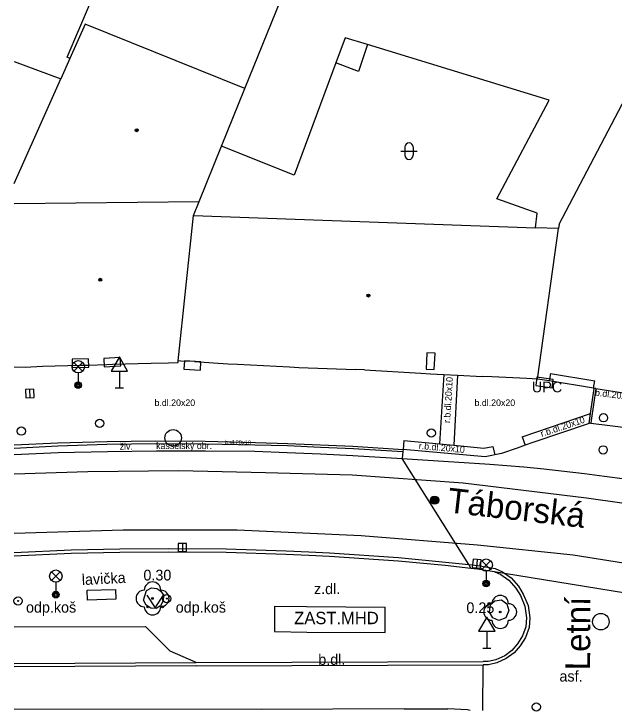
# Model space of a CAD drawing. Extents: x -596229 to -595156, y -1161237 to -1159376.
# Drawn here: x -596228.24 to -596191.86, y -1161235.46 to -1161193.18 of the extents above; entities that cross this region are included whole.
import ezdxf

# ---------------------------------------------------------------- set-up
doc = ezdxf.new("R2010")
doc.units = 0
for name, color, linetype in [('DOP - rozhrani ploch obecne', 7, 'Continuous'), ('Level 22', 7, 'Continuous'), ('Level 24', 7, 'Continuous'), ('Level 25', 7, 'Continuous'), ('Level 27', 7, 'Continuous'), ('Level 28', 7, 'Continuous'), ('Level 31', 7, 'Continuous'), ('Level 33', 7, 'Continuous'), ('Level 34', 7, 'Continuous'), ('Level 36', 7, 'Continuous'), ('Level 39', 7, 'Continuous'), ('Nazvy ulic', 7, 'Continuous'), ('Specificka linie pasportu komunikaci', 7, 'Continuous'), ('TM - budovy zdene_ betonove - NP', 7, 'Continuous'), ('TM - budovy zdene_ betonove - VP', 7, 'Continuous'), ('TM - chodniky - VP', 7, 'Continuous'), ('TM - komunikace - VP', 7, 'Continuous'), ('TM - lavicka', 7, 'Continuous'), ('TM - letecke snimky - pomocna linie', 7, 'Continuous'), ('TM - MHD - osa koleji', 7, 'Continuous'), ('TM - popis objektu', 7, 'Continuous'), ('TM - popis povrchu', 7, 'Continuous'), ('TM - popis zelene', 7, 'Continuous'), ('TM - poznamka', 7, 'Continuous'), ('TM - rozhrani mezi zpev. plochami mezi sebou - VP', 7, 'Continuous'), ('TM - rozhrani ploch obecne - VP', 7, 'Continuous'), ('TM - vstup do budovy - zdene_ betonove', 7, 'Continuous'), ('TM - vstup do budovy - zdene_ betonove  - shora neviditelny', 7, 'Continuous')]:
    doc.layers.add(name, color=color, linetype=linetype)

msp = doc.modelspace()

# ---------------------------------------------------------------- linework, layer by layer
at = {"layer": 'DOP - rozhrani ploch obecne'}
msp.add_lwpolyline([(-596224.85, -1161195.88), (-596225.02, -1161195.8), (-596221.47, -1161187.48)], dxfattribs=at)
at = {"layer": 'Level 22'}
for centre in [(-596219.84, -1161228.63), (-596198.76, -1161229.45)]:
    msp.add_circle(centre, 0.05, dxfattribs=at)
for centre, start, end in [((-596219.84, -1161228.13), 0, 180), ((-596220.34, -1161228.63), 90, 270), ((-596219.34, -1161228.63), 270, 90), ((-596198.76, -1161228.95), 0, 180), ((-596219.84, -1161229.13), 180, 0), ((-596199.26, -1161229.45), 90, 270), ((-596198.26, -1161229.45), 270, 90), ((-596198.76, -1161229.95), 180, 0)]:
    msp.add_arc(centre, 0.5, start, end, dxfattribs=at)
at = {"layer": 'Level 24'}
for points in [[(-596202.757, -1161214.749), (-596202.706, -1161213.75), (-596203.205, -1161213.725), (-596203.256, -1161214.724)], [(-596223.718, -1161214.098), (-596224.718, -1161214.124), (-596224.705, -1161214.624), (-596223.705, -1161214.598)], [(-596221.798, -1161214.024), (-596222.797, -1161214.082), (-596222.767, -1161214.582), (-596221.769, -1161214.523)], [(-596217.933, -1161214.715), (-596216.935, -1161214.782), (-596216.901, -1161214.283), (-596217.899, -1161214.216)], [(-596196.608, -1161215.704), (-596195.619, -1161215.85), (-596195.546, -1161215.356), (-596196.535, -1161215.21)]]:
    msp.add_lwpolyline(points, close=True, dxfattribs=at)
at = {"layer": 'Level 25'}
for centre, radius in [((-596202.74, -1161222.67), 0.25), ((-596202.74, -1161222.67), 0.2), ((-596202.74, -1161222.67), 0.15), ((-596202.74, -1161222.67), 0.1), ((-596202.74, -1161222.67), 0.05), ((-596218.98, -1161228.64), 0.25), ((-596227.99, -1161228.78), 0.25), ((-596227.99, -1161228.78), 0.0303), ((-596218.98, -1161228.64), 0.0303)]:
    msp.add_circle(centre, radius, dxfattribs=at)
at = {"layer": 'Level 27'}
for p, q in [((-596227.292, -1161215.95), (-596227.268, -1161216.45)), ((-596218.03, -1161225.29), (-596218.03, -1161225.79)), ((-596200.156, -1161226.271), (-596200.204, -1161226.769))]:
    msp.add_line(p, q, dxfattribs=at)
for points in [[(-596227.542, -1161215.963), (-596227.517, -1161216.462), (-596227.018, -1161216.437), (-596227.043, -1161215.938)], [(-596218.28, -1161225.29), (-596218.28, -1161225.79), (-596217.78, -1161225.79), (-596217.78, -1161225.29)], [(-596200.404, -1161226.247), (-596200.453, -1161226.744), (-596199.956, -1161226.793), (-596199.907, -1161226.296)]]:
    msp.add_lwpolyline(points, close=True, dxfattribs=at)
for centre in [(-596218.59, -1161218.89), (-596192.66, -1161230.04)]:
    msp.add_circle(centre, 0.5, dxfattribs=at)
at = {"layer": 'Level 28'}
for centre in [(-596223.04, -1161218.01), (-596227.79, -1161218.48), (-596202.94, -1161218.6), (-596192.52, -1161219.62)]:
    msp.add_circle(centre, 0.25, dxfattribs=at)
at = {"layer": 'Level 31'}
for centre in [(-596192.5, -1161217.67), (-596196.57, -1161235.21)]:
    msp.add_circle(centre, 0.25, dxfattribs=at)
at = {"layer": 'Level 33'}
for p, q in [((-596224.605, -1161214.84), (-596224.075, -1161214.31)), ((-596224.605, -1161214.31), (-596224.075, -1161214.84)), ((-596224.34, -1161214.95), (-596224.34, -1161215.7)), ((-596199.875, -1161226.87), (-596199.345, -1161226.34)), ((-596199.875, -1161226.34), (-596199.345, -1161226.87)), ((-596225.965, -1161227.54), (-596225.435, -1161227.01)), ((-596225.965, -1161227.01), (-596225.435, -1161227.54)), ((-596199.61, -1161226.98), (-596199.61, -1161227.73)), ((-596225.7, -1161227.65), (-596225.7, -1161228.4))]:
    msp.add_line(p, q, dxfattribs=at)
for centre, radius in [((-596224.34, -1161214.575), 0.375), ((-596224.34, -1161215.7), 0.2), ((-596224.34, -1161215.7), 0.145), ((-596224.34, -1161215.7), 0.0876), ((-596199.61, -1161226.605), 0.375), ((-596225.7, -1161227.275), 0.375), ((-596199.61, -1161227.73), 0.2), ((-596199.61, -1161227.73), 0.145), ((-596199.61, -1161227.73), 0.0876), ((-596225.7, -1161228.4), 0.2), ((-596225.7, -1161228.4), 0.145), ((-596225.7, -1161228.4), 0.0876)]:
    msp.add_circle(centre, radius, dxfattribs=at)
at = {"layer": 'Level 34'}
for p, q in [((-596221.85, -1161214.842), (-596221.85, -1161215.86)), ((-596222.1, -1161215.86), (-596221.6, -1161215.86)), ((-596199.57, -1161230.622), (-596199.57, -1161231.64)), ((-596199.82, -1161231.64), (-596199.32, -1161231.64))]:
    msp.add_line(p, q, dxfattribs=at)
for points in [[(-596222.35, -1161214.842), (-596221.35, -1161214.842), (-596221.85, -1161213.976)], [(-596200.07, -1161230.622), (-596199.07, -1161230.622), (-596199.57, -1161229.756)]]:
    msp.add_lwpolyline(points, close=True, dxfattribs=at)
at = {"layer": 'Level 36'}
for p, q in [((-596204.536, -1161201.246), (-596204.536, -1161201.746)), ((-596204.036, -1161201.246), (-596204.036, -1161201.746)), ((-596204.786, -1161201.496), (-596203.786, -1161201.496))]:
    msp.add_line(p, q, dxfattribs=at)
msp.add_lwpolyline([(-596220.18, -1161228.44), (-596219.68, -1161229.19), (-596219.18, -1161228.44)], dxfattribs=at)
for centre in [(-596220.13, -1161229.14), (-596219.231, -1161229.14)]:
    msp.add_circle(centre, 0.05, dxfattribs=at)
for centre, start, end in [((-596204.286, -1161201.246), 0, 180), ((-596204.286, -1161201.746), 180, 0)]:
    msp.add_arc(centre, 0.25, start, end, dxfattribs=at)
at = {"layer": 'Level 39'}
for centre, radius in [((-596220.8, -1161200.23), 0.09), ((-596220.8, -1161200.23), 0.0398), ((-596223.01, -1161209.3), 0.09), ((-596223.01, -1161209.3), 0.0398), ((-596206.75, -1161210.26), 0.09), ((-596206.75, -1161210.26), 0.0398)]:
    msp.add_circle(centre, radius, dxfattribs=at)
at = {"layer": 'Specificka linie pasportu komunikaci'}
for points in [[(-596200.67, -1161226.58), (-596204.71, -1161220.14)], [(-596200.54, -1161226.8), (-596200.67, -1161226.58)]]:
    msp.add_lwpolyline(points, dxfattribs=at)
at = {"layer": 'TM - budovy zdene_ betonove - NP'}
for points in [[(-596195.71, -1161214.98), (-596195.79, -1161215.43)], [(-596193.11, -1161215.88), (-596193.03, -1161215.43)]]:
    msp.add_lwpolyline(points, dxfattribs=at)
at = {"layer": 'TM - budovy zdene_ betonove - VP'}
for points in [[(-596214.25, -1161197.7), (-596210.15, -1161187.58)], [(-596223.92, -1161193.79), (-596224.85, -1161195.88)], [(-596214.25, -1161197.7), (-596223.92, -1161193.79)], [(-596208.17, -1161194.63), (-596208.73, -1161196.15)], [(-596206.81, -1161195.04), (-596208.17, -1161194.63)], [(-596195.79, -1161198.4), (-596206.81, -1161195.04)], [(-596228.22, -1161196.052), (-596225.4, -1161197.12)], [(-596224.85, -1161195.88), (-596225.4, -1161197.12)], [(-596208.73, -1161196.15), (-596211.26, -1161202.95)], [(-596228.22, -1161203.454), (-596225.4, -1161197.12)], [(-596195.19, -1161205.92), (-596190.74, -1161197.45)], [(-596215.66, -1161201.2), (-596214.25, -1161197.7)], [(-596198.97, -1161204.4), (-596195.79, -1161198.4)], [(-596217.02, -1161204.56), (-596215.66, -1161201.2)], [(-596211.26, -1161202.95), (-596215.66, -1161201.2)], [(-596228.22, -1161204.684), (-596217.02, -1161204.56)], [(-596217.36, -1161205.4), (-596217.02, -1161204.56)], [(-596196.52, -1161205.27), (-596198.97, -1161204.4)], [(-596218.28, -1161214.22), (-596217.36, -1161205.4)], [(-596217.36, -1161205.4), (-596196.63, -1161206.15)], [(-596196.63, -1161206.15), (-596196.52, -1161205.27)], [(-596195.19, -1161205.92), (-596195.23, -1161206.2)], [(-596195.23, -1161206.2), (-596196.63, -1161206.15)], [(-596196.49, -1161215.33), (-596195.23, -1161206.2)], [(-596222.6, -1161214.44), (-596222.26, -1161214.42), (-596219.93, -1161214.36)], [(-596218.87, -1161214.33), (-596218.29, -1161214.31)], [(-596218.29, -1161214.31), (-596218.28, -1161214.22)], [(-596217.3, -1161214.26), (-596218.12, -1161214.23), (-596218.28, -1161214.22)], [(-596215.27, -1161214.39), (-596214.69, -1161214.42)], [(-596228.22, -1161214.591), (-596227.56, -1161214.6)], [(-596226.51, -1161214.54), (-596224.2, -1161214.48)], [(-596224.2, -1161214.48), (-596223.76, -1161214.48)], [(-596211.54, -1161214.58), (-596210.97, -1161214.62)], [(-596206.99, -1161214.77), (-596207.54, -1161214.74)], [(-596203.58, -1161214.97), (-596202.99, -1161215.01)], [(-596199.27, -1161215.18), (-596199.83, -1161215.16)], [(-596196.49, -1161215.33), (-596197.15, -1161215.28)], [(-596195.79, -1161215.43), (-596196.49, -1161215.33)], [(-596193.11, -1161215.88), (-596195.79, -1161215.43)], [(-596193.06, -1161215.89), (-596193.11, -1161215.88)], [(-596192.96, -1161215.9), (-596193.06, -1161215.89)], [(-596192.96, -1161215.9), (-596186.43, -1161216.92)]]:
    msp.add_lwpolyline(points, dxfattribs=at)
at = {"layer": 'TM - chodniky - VP'}
for points in [[(-596219.58, -1161228.02), (-596219.33, -1161228.18), (-596219.18, -1161228.44), (-596219.19, -1161228.78), (-596219.35, -1161229.07), (-596219.62, -1161229.24), (-596219.95, -1161229.22), (-596220.23, -1161229.04), (-596220.38, -1161228.74), (-596220.2, -1161228.15), (-596219.91, -1161227.99), (-596219.58, -1161228.02)], [(-596198.35, -1161228.95), (-596198.23, -1161229.37), (-596198.41, -1161229.8), (-596198.85, -1161229.96), (-596199.2, -1161229.81), (-596199.42, -1161229.47), (-596199.35, -1161228.99), (-596199.08, -1161228.77), (-596198.68, -1161228.72), (-596198.35, -1161228.95)]]:
    msp.add_lwpolyline(points, dxfattribs=at)
at = {"layer": 'TM - komunikace - VP'}
for points in [[(-596193.36, -1161218.02), (-596196.78, -1161219.17)], [(-596193.26, -1161217.99), (-596193.36, -1161218.02)], [(-596193.26, -1161217.99), (-596188.34, -1161218.61), (-596185.33, -1161219.07), (-596184.36, -1161219.23), (-596179.31, -1161220.02)], [(-596197.73, -1161219.51), (-596198.68, -1161219.83)], [(-596197.25, -1161219.34), (-596197.73, -1161219.51)], [(-596196.78, -1161219.17), (-596197.25, -1161219.34)], [(-596228.22, -1161219.897), (-596225.55, -1161219.77), (-596222.57, -1161219.72)], [(-596222.57, -1161219.72), (-596219.59, -1161219.67), (-596216.62, -1161219.67), (-596213.64, -1161219.7), (-596211.67, -1161219.77), (-596209.65, -1161219.86), (-596207.69, -1161219.96), (-596204.71, -1161220.14)], [(-596204.66, -1161219.71), (-596204.71, -1161220.14)], [(-596204.65, -1161219.6), (-596204.66, -1161219.71)], [(-596199.68, -1161220.04), (-596204.65, -1161219.6)], [(-596199.09, -1161219.92), (-596199.27, -1161219.96)], [(-596198.68, -1161219.83), (-596199.09, -1161219.92)], [(-596199.27, -1161219.96), (-596199.68, -1161220.04)], [(-596224.77, -1161225.89), (-596221.82, -1161225.83), (-596218.89, -1161225.81), (-596215.37, -1161225.83), (-596211.75, -1161225.95), (-596210.37, -1161226.01), (-596209.11, -1161226.07), (-596204.94, -1161226.34), (-596202.09, -1161226.62), (-596200.54, -1161226.8)], [(-596228.22, -1161226.048), (-596224.77, -1161225.89)], [(-596200.54, -1161226.8), (-596200.14, -1161226.84)], [(-596200.14, -1161226.84), (-596199.12, -1161227)], [(-596199.12, -1161227), (-596198.73, -1161227.18), (-596198.23, -1161227.53), (-596197.81, -1161228), (-596197.54, -1161228.46), (-596197.26, -1161229.1), (-596197.17, -1161229.81), (-596197.21, -1161230.35), (-596197.4, -1161230.9), (-596197.71, -1161231.38), (-596198.05, -1161231.78), (-596198.49, -1161232.11), (-596199.02, -1161232.35), (-596199.5, -1161232.45), (-596199.79, -1161232.45)], [(-596228.22, -1161230.357), (-596220.26, -1161230.33)], [(-596217.19, -1161232.51), (-596218.76, -1161231.83), (-596220.26, -1161230.33)], [(-596217.19, -1161232.51), (-596199.79, -1161232.45)]]:
    msp.add_lwpolyline(points, dxfattribs=at)
at = {"layer": 'TM - lavicka'}
msp.add_lwpolyline([(-596223.8, -1161228.13), (-596222.08, -1161228.08), (-596222.06, -1161228.68), (-596223.78, -1161228.73), (-596223.8, -1161228.13)], dxfattribs=at)
at = {"layer": 'TM - letecke snimky - pomocna linie'}
msp.add_lwpolyline([(-596204.71, -1161220.14), (-596199.38, -1161220.48), (-596197.32, -1161220.64), (-596196.11, -1161220.77), (-596194.89, -1161220.91), (-596193.66, -1161221.06), (-596192.44, -1161221.21), (-596191.21, -1161221.38), (-596189.99, -1161221.55), (-596188.77, -1161221.72), (-596187.55, -1161221.91), (-596186.36, -1161222.1), (-596185.11, -1161222.31), (-596183.9, -1161222.52), (-596182.68, -1161222.74), (-596181.47, -1161222.95), (-596180.26, -1161223.19), (-596179.04, -1161223.44), (-596177.84, -1161223.69), (-596176.63, -1161223.93), (-596176.36, -1161223.99), (-596169.21, -1161225.34), (-596158.03, -1161227.46), (-596155.93, -1161227.86)], dxfattribs=at)
at = {"layer": 'TM - MHD - osa koleji'}
for points in [[(-596178.87, -1161225.02), (-596187.25, -1161223.44), (-596193.53, -1161222.54), (-596201, -1161221.64), (-596207.73, -1161221.15), (-596212.98, -1161221.01), (-596218.24, -1161220.88), (-596223.76, -1161220.95), (-596228.22, -1161221.098)], [(-596228.22, -1161224.665), (-596221.62, -1161224.47), (-596214.71, -1161224.47), (-596207.18, -1161224.82), (-596200.13, -1161225.37), (-596194.33, -1161225.99), (-596187.34, -1161227.09)]]:
    msp.add_lwpolyline(points, dxfattribs=at)
at = {"layer": 'TM - rozhrani mezi zpev. plochami mezi sebou - VP'}
for points in [[(-596202.17, -1161215.05), (-596202.44, -1161219.26)], [(-596201.36, -1161215.09), (-596201.57, -1161219.34)], [(-596193.29, -1161217.41), (-596193.06, -1161215.89)], [(-596192.96, -1161215.9), (-596193.25, -1161217.83)], [(-596197.43, -1161218.83), (-596193.29, -1161217.41)], [(-596193.36, -1161218.02), (-596193.29, -1161217.41)], [(-596193.25, -1161217.83), (-596193.26, -1161217.99)], [(-596228.22, -1161219.306), (-596225.57, -1161219.2), (-596222.58, -1161219.11), (-596219.67, -1161219.08), (-596216.65, -1161219.1), (-596213.6, -1161219.18)], [(-596204.61, -1161219.05), (-596204.65, -1161219.6)], [(-596204.61, -1161219.05), (-596202.44, -1161219.26)], [(-596197.43, -1161218.83), (-596197.25, -1161219.34)], [(-596213.6, -1161219.18), (-596211.64, -1161219.24), (-596207.7, -1161219.39)], [(-596207.7, -1161219.39), (-596204.65, -1161219.6)], [(-596202.44, -1161219.26), (-596201.57, -1161219.34)], [(-596201.57, -1161219.34), (-596199.76, -1161219.51)], [(-596199.76, -1161219.51), (-596199.2, -1161219.42)], [(-596199.2, -1161219.42), (-596199.09, -1161219.92)], [(-596228.22, -1161225.847), (-596224.78, -1161225.69), (-596221.82, -1161225.63), (-596218.89, -1161225.61), (-596215.37, -1161225.63), (-596211.74, -1161225.75), (-596210.36, -1161225.81), (-596209.1, -1161225.87), (-596204.92, -1161226.14), (-596202.07, -1161226.42), (-596200.67, -1161226.58)], [(-596200.67, -1161226.58), (-596200.11, -1161226.64), (-596199.06, -1161226.81)], [(-596198.5, -1161227.1), (-596198.1, -1161227.38), (-596197.65, -1161227.88), (-596197.36, -1161228.37), (-596197.07, -1161229.05), (-596196.97, -1161229.8), (-596197.01, -1161230.39), (-596197.22, -1161230.99), (-596197.55, -1161231.5), (-596197.91, -1161231.93), (-596198.39, -1161232.28), (-596198.96, -1161232.54), (-596199.48, -1161232.65), (-596199.79, -1161232.65)], [(-596199.12, -1161227), (-596198.5, -1161227.1)], [(-596199.06, -1161226.81), (-596198.63, -1161227.01), (-596198.5, -1161227.1)], [(-596198.5, -1161227.1), (-596187.94, -1161228.81)], [(-596228.22, -1161232.572), (-596217.19, -1161232.51)], [(-596217.19, -1161232.71), (-596228.22, -1161232.773)], [(-596217.19, -1161232.71), (-596199.79, -1161232.65)], [(-596199.809, -1161235.417), (-596199.79, -1161232.65)], [(-596204.59, -1161235.33), (-596213.26, -1161235.36), (-596228.22, -1161235.341)], [(-596204.59, -1161235.33), (-596201.93, -1161235.32)], [(-596200.74, -1161235.39), (-596201.93, -1161235.32)], [(-596200.581, -1161235.417), (-596200.74, -1161235.39)]]:
    msp.add_lwpolyline(points, dxfattribs=at)
at = {"layer": 'TM - rozhrani ploch obecne - VP'}
for points in [[(-596206.81, -1161195.04), (-596207.36, -1161196.66), (-596208.73, -1161196.15)], [(-596228.22, -1161219.506), (-596225.58, -1161219.38)], [(-596225.58, -1161219.38), (-596222.6, -1161219.27), (-596219.62, -1161219.24), (-596216.61, -1161219.25), (-596213.63, -1161219.32), (-596211.66, -1161219.36), (-596209.65, -1161219.45), (-596207.66, -1161219.53), (-596204.66, -1161219.71)], [(-596212.45, -1161229.09), (-596212.45, -1161230.63), (-596210.48, -1161230.68), (-596205.74, -1161230.69), (-596205.74, -1161229.15)], [(-596212.45, -1161229.09), (-596210.51, -1161229.11), (-596205.74, -1161229.15)]]:
    msp.add_lwpolyline(points, dxfattribs=at)
at = {"layer": 'TM - vstup do budovy - zdene_ betonove'}
for points in [[(-596223.76, -1161214.48), (-596222.6, -1161214.44)], [(-596219.93, -1161214.36), (-596218.87, -1161214.33)], [(-596217.3, -1161214.26), (-596215.27, -1161214.39)], [(-596214.69, -1161214.42), (-596211.54, -1161214.58)], [(-596227.56, -1161214.6), (-596226.51, -1161214.54)], [(-596210.97, -1161214.62), (-596207.54, -1161214.74)], [(-596206.99, -1161214.77), (-596203.58, -1161214.97)], [(-596202.99, -1161215.01), (-596202.17, -1161215.05)], [(-596202.17, -1161215.05), (-596201.36, -1161215.09)], [(-596201.36, -1161215.09), (-596199.83, -1161215.16)], [(-596197.15, -1161215.28), (-596199.27, -1161215.18)]]:
    msp.add_lwpolyline(points, dxfattribs=at)
at = {"layer": 'TM - vstup do budovy - zdene_ betonove  - shora neviditelny'}
msp.add_lwpolyline([(-596195.71, -1161214.98), (-596193.03, -1161215.43)], dxfattribs=at)

# ---------------------------------------------------------------- texts
at = {"layer": 'Nazvy ulic'}
for s, rotation, p in [('Táborská', 353.4731, (-596202.014, -1161223.401)), ('Letní', 89.8173, (-596193.31, -1161232.991))]:
    msp.add_text(s, height=1.5, rotation=rotation, dxfattribs=at).set_placement(p)
at = {"layer": 'TM - popis objektu'}
for s, height, p in [('UPC', 0.65, (-596196.84, -1161216.13)), ('ZAST.MHD', 0.75, (-596211.25, -1161230.19))]:
    msp.add_text(s, height=height, dxfattribs=at).set_placement(p)
at = {"layer": 'TM - popis povrchu'}
for s, height, rotation, p in [('r.b.dl.20x10', 0.4, 86.4932, (-596201.8, -1161218)), ('b.dl.20x10', 0.4, 353, (-596193.03, -1161216.33)), ('r.b.dl.20x10', 0.4, 18.5326, (-596196.24, -1161218.84)), ('b.dl.20x10', 0.25, 358.8368, (-596215.46, -1161219.27)), ('r.b.dl.20x10', 0.4, 354.9407, (-596203.71, -1161219.56)), ('b.dl.', 0.65, 0.1976, (-596209.79, -1161232.66))]:
    msp.add_text(s, height=height, rotation=rotation, dxfattribs=at).set_placement(p)
for s, height, p in [('b.dl.20x20', 0.4, (-596219.72, -1161216.96)), ('b.dl.20x20', 0.4, (-596200.32, -1161216.96)), ('živ.', 0.4, (-596221.83, -1161219.61)), ('z.dl.', 0.65, (-596210.05, -1161228.37)), ('asf.', 0.65, (-596195.17, -1161233.67))]:
    msp.add_text(s, height=height, dxfattribs=at).set_placement(p)
at = {"layer": 'TM - popis zelene'}
for s, p in [('0.30', (-596220.39, -1161227.54)), ('0.25', (-596200.81, -1161229.52))]:
    msp.add_text(s, height=0.65, dxfattribs=at).set_placement(p)
at = {"layer": 'TM - poznamka'}
for s, height, p in [('kasselský obr.', 0.4, (-596219.62, -1161219.57)), ('odp.koš', 0.65, (-596227.51, -1161229.49)), ('odp.koš', 0.65, (-596218.43, -1161229.49))]:
    msp.add_text(s, height=height, dxfattribs=at).set_placement(p)
msp.add_text('lavička', height=0.65, rotation=3, dxfattribs=at).set_placement((-596224.11, -1161227.82))

doc.saveas('drawing.dxf')
